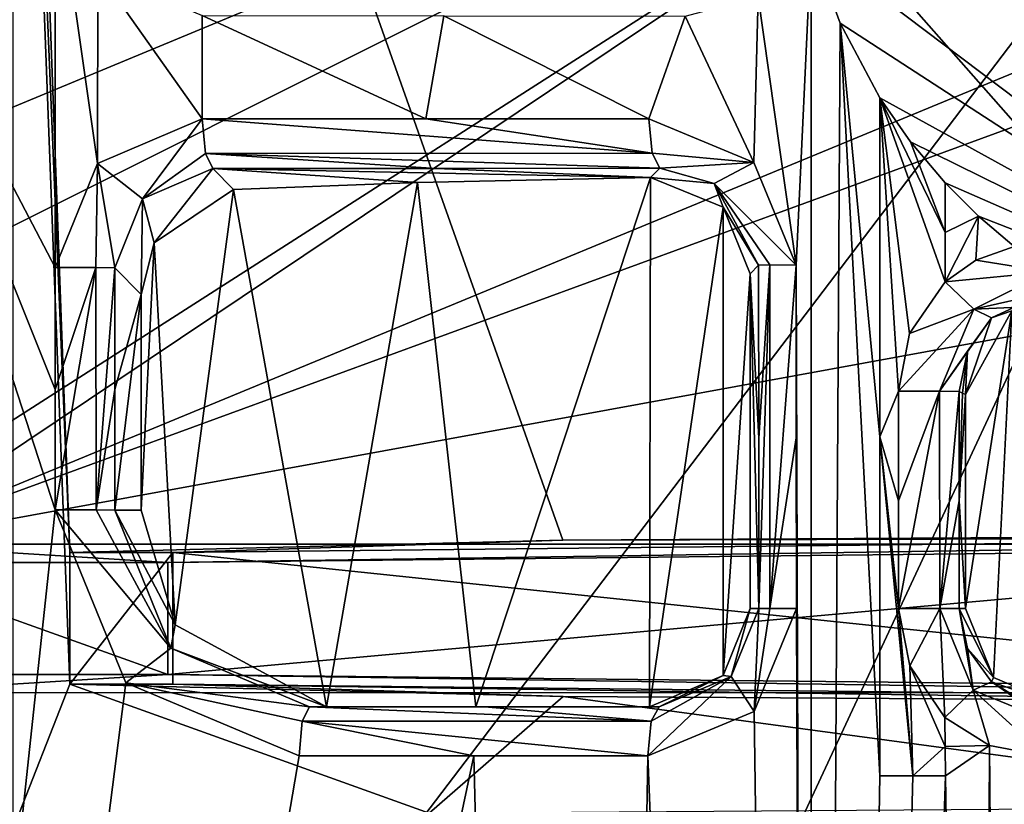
# Model space of a CAD drawing. Extents: x -250 to 250, y -968 to 894.
# Tile 498 of 656: x 211 to 221, y -914 to -906. Entities that reach past the tile are written whole.
import ezdxf

# ---------------------------------------------------------------- set-up
doc = ezdxf.new("R2010")
doc.units = 0
doc.header["$LTSCALE"] = 3.583593
for name, color, linetype in [('4421', 7, 'CONTINUOUS'), ('4433', 7, 'CONTINUOUS'), ('4442', 7, 'CONTINUOUS'), ('4457', 7, 'CONTINUOUS'), ('4489', 7, 'CONTINUOUS'), ('4492', 7, 'CONTINUOUS'), ('4493', 7, 'CONTINUOUS'), ('4519', 7, 'CONTINUOUS'), ('4538', 7, 'CONTINUOUS'), ('4544', 7, 'CONTINUOUS'), ('4553', 7, 'CONTINUOUS'), ('4572', 7, 'CONTINUOUS'), ('4589', 7, 'CONTINUOUS'), ('4592', 7, 'CONTINUOUS'), ('4622', 7, 'CONTINUOUS'), ('4626', 7, 'CONTINUOUS'), ('4632', 7, 'CONTINUOUS'), ('4662', 7, 'CONTINUOUS'), ('4693', 7, 'CONTINUOUS'), ('4704', 7, 'CONTINUOUS'), ('4722', 7, 'CONTINUOUS'), ('4724', 7, 'CONTINUOUS'), ('4735', 7, 'CONTINUOUS'), ('4737', 7, 'CONTINUOUS'), ('4743', 7, 'CONTINUOUS'), ('4744', 7, 'CONTINUOUS'), ('4757', 7, 'CONTINUOUS'), ('4766', 7, 'CONTINUOUS'), ('4777', 7, 'CONTINUOUS'), ('4785', 7, 'CONTINUOUS'), ('4801', 7, 'CONTINUOUS'), ('4806', 7, 'CONTINUOUS'), ('4807', 7, 'CONTINUOUS'), ('4816', 7, 'CONTINUOUS'), ('4823', 7, 'CONTINUOUS'), ('4844', 7, 'CONTINUOUS'), ('4846', 7, 'CONTINUOUS'), ('4850', 7, 'CONTINUOUS'), ('4871', 7, 'CONTINUOUS'), ('4876', 7, 'CONTINUOUS'), ('4934', 7, 'CONTINUOUS'), ('4947', 7, 'CONTINUOUS'), ('4961', 7, 'CONTINUOUS'), ('4990', 7, 'CONTINUOUS'), ('5042', 7, 'CONTINUOUS'), ('5145', 7, 'CONTINUOUS')]:
    doc.layers.add(name, color=color, linetype=linetype)

msp = doc.modelspace()

# ---------------------------------------------------------------- linework, layer by layer
at = {"layer": '4421', "color": 7, "linetype": 'CONTINUOUS'}
for points in [[(220.594, -907.773, -15.381), (220.932, -908.11, -15.474), (220.594, -908.277, -15.381), (220.594, -907.773, -15.381)], [(220.932, -908.11, -15.474), (220.594, -908.778, -15.381), (220.594, -908.277, -15.381), (220.932, -908.11, -15.474)], [(220.594, -908.778, -15.381), (220.932, -908.11, -15.474), (220.906, -908.557, -15.467), (220.594, -908.778, -15.381)], [(220.932, -908.11, -15.474), (221.295, -908.42, -15.565), (220.906, -908.557, -15.467), (220.932, -908.11, -15.474)]]:
    msp.add_3dface(points, dxfattribs=at)
at = {"layer": '4433', "color": 7, "linetype": 'CONTINUOUS'}
for points in [[(221.065, -909.143, -14.918), (221.605, -908.893, -15.119), (221.27, -909.072, -13.078), (221.065, -909.143, -14.918)], [(220.8, -909.925, -12.935), (221.065, -909.143, -14.918), (221.27, -909.072, -13.078), (220.8, -909.925, -12.935)], [(220.821, -909.483, -14.824), (221.065, -909.143, -14.918), (220.8, -909.925, -12.935), (220.821, -909.483, -14.824)], [(220.735, -909.892, -14.794), (220.821, -909.483, -14.824), (220.768, -909.909, -13.858), (220.735, -909.892, -14.794)], [(220.8, -909.925, -12.935), (220.768, -909.909, -13.858), (220.821, -909.483, -14.824), (220.8, -909.925, -12.935)]]:
    msp.add_3dface(points, dxfattribs=at)
at = {"layer": '4442', "color": 7, "linetype": 'CONTINUOUS'}
for points in [[(218.696, -910.369, -14.54), (218.695, -908.609, -14.537), (218.807, -908.606, -14.835), (218.696, -910.369, -14.54)], [(218.696, -912.1, -14.544), (218.696, -910.369, -14.54), (218.807, -908.606, -14.835), (218.696, -912.1, -14.544)], [(218.696, -912.1, -14.544), (218.807, -908.606, -14.835), (218.808, -912.099, -14.843), (218.696, -912.1, -14.544)], [(218.807, -908.606, -14.835), (219.077, -908.608, -15.005), (218.808, -912.099, -14.843), (218.807, -908.606, -14.835)], [(219.077, -908.608, -15.005), (219.078, -910.365, -15.009), (218.808, -912.099, -14.843), (219.077, -908.608, -15.005)], [(219.078, -910.365, -15.009), (219.079, -912.099, -15.013), (218.808, -912.099, -14.843), (219.078, -910.365, -15.009)]]:
    msp.add_3dface(points, dxfattribs=at)
at = {"layer": '4457', "color": 7, "linetype": 'CONTINUOUS'}
for points in [[(220.116, -911.004, -15.263), (220.116, -909.891, -15.262), (220.536, -909.889, -15.176), (220.116, -911.004, -15.263)], [(220.117, -912.1, -15.264), (220.116, -911.004, -15.263), (220.536, -909.889, -15.176), (220.117, -912.1, -15.264)], [(220.117, -912.1, -15.264), (220.536, -909.889, -15.176), (220.537, -912.1, -15.177), (220.117, -912.1, -15.264)], [(220.536, -909.889, -15.176), (220.735, -909.892, -14.794), (220.537, -912.1, -15.177), (220.536, -909.889, -15.176)], [(220.537, -912.1, -15.177), (220.735, -909.892, -14.794), (220.735, -911.003, -14.794), (220.537, -912.1, -15.177)], [(220.735, -912.1, -14.795), (220.537, -912.1, -15.177), (220.735, -911.003, -14.794), (220.735, -912.1, -14.795)]]:
    msp.add_3dface(points, dxfattribs=at)
at = {"layer": '4489', "color": 7, "linetype": 'CONTINUOUS'}
for points in [[(213.035, -907.122, -13.585), (215.308, -907.122, -14.103), (217.61, -907.469, -14.503), (213.035, -907.122, -13.585)], [(213.066, -907.472, -13.45), (213.035, -907.122, -13.585), (217.61, -907.469, -14.503), (213.066, -907.472, -13.45)], [(215.308, -907.122, -14.103), (217.577, -907.122, -14.638), (217.61, -907.469, -14.503), (215.308, -907.122, -14.103)], [(217.691, -907.622, -14.17), (213.066, -907.472, -13.45), (217.61, -907.469, -14.503), (217.691, -907.622, -14.17)], [(215.418, -907.625, -13.633), (213.066, -907.472, -13.45), (217.691, -907.622, -14.17), (215.418, -907.625, -13.633)], [(213.141, -907.627, -13.115), (213.066, -907.472, -13.45), (215.418, -907.625, -13.633), (213.141, -907.627, -13.115)]]:
    msp.add_3dface(points, dxfattribs=at)
at = {"layer": '4492', "color": 7, "linetype": 'CONTINUOUS'}
for points in [[(219.929, -906.907, -15.213), (220.241, -907.354, -15.291), (220.594, -908.277, -15.381), (219.929, -906.907, -15.213)], [(220.116, -909.891, -15.262), (219.929, -906.907, -15.213), (220.23, -909.305, -15.288), (220.116, -909.891, -15.262)], [(219.929, -910.355, -15.216), (219.929, -906.907, -15.213), (220.116, -909.891, -15.262), (219.929, -910.355, -15.216)], [(220.23, -909.305, -15.288), (219.929, -906.907, -15.213), (220.594, -908.778, -15.381), (220.23, -909.305, -15.288)], [(220.594, -908.778, -15.381), (219.929, -906.907, -15.213), (220.594, -908.277, -15.381), (220.594, -908.778, -15.381)], [(220.241, -907.354, -15.291), (220.594, -907.773, -15.381), (220.594, -908.277, -15.381), (220.241, -907.354, -15.291)], [(219.929, -910.355, -15.216), (220.116, -909.891, -15.262), (220.116, -911.004, -15.263), (219.929, -910.355, -15.216)], [(220.263, -913.8, -15.301), (219.929, -910.355, -15.216), (220.117, -912.1, -15.264), (220.263, -913.8, -15.301)], [(220.263, -913.8, -15.301), (219.929, -913.8, -15.22), (219.929, -910.355, -15.216), (220.263, -913.8, -15.301)], [(220.117, -912.1, -15.264), (219.929, -910.355, -15.216), (220.116, -911.004, -15.263), (220.117, -912.1, -15.264)], [(220.233, -912.681, -15.291), (220.263, -913.8, -15.301), (220.117, -912.1, -15.264), (220.233, -912.681, -15.291)], [(220.593, -913.503, -15.381), (220.263, -913.8, -15.301), (220.233, -912.681, -15.291), (220.593, -913.503, -15.381)], [(220.59, -913.206, -15.38), (220.593, -913.503, -15.381), (220.233, -912.681, -15.291), (220.59, -913.206, -15.38)], [(220.596, -913.8, -15.382), (220.263, -913.8, -15.301), (220.593, -913.503, -15.381), (220.596, -913.8, -15.382)]]:
    msp.add_3dface(points, dxfattribs=at)
at = {"layer": '4493', "color": 7, "linetype": 'CONTINUOUS'}
for points in [[(214.3, -913.1, -8.395), (213.353, -907.841, -7.023), (215.225, -907.769, -9.455), (214.3, -913.1, -8.395)], [(215.819, -913.1, -10.033), (214.3, -913.1, -8.395), (215.225, -907.769, -9.455), (215.819, -913.1, -10.033)], [(217.594, -907.718, -11.407), (215.819, -913.1, -10.033), (215.225, -907.769, -9.455), (217.594, -907.718, -11.407)], [(217.585, -913.1, -11.401), (215.819, -913.1, -10.033), (217.594, -907.718, -11.407), (217.585, -913.1, -11.401)], [(217.585, -913.1, -11.401), (217.594, -907.718, -11.407), (218.333, -908.02, -11.854), (217.585, -913.1, -11.401)], [(212.544, -908.382, -5.459), (213.353, -907.841, -7.023), (212.759, -912.264, -5.926), (212.544, -908.382, -5.459)], [(213.353, -907.841, -7.023), (214.3, -913.1, -8.395), (212.759, -912.264, -5.926), (213.353, -907.841, -7.023)], [(218.334, -912.781, -11.854), (217.585, -913.1, -11.401), (218.333, -908.02, -11.854), (218.334, -912.781, -11.854)], [(218.607, -908.697, -12.004), (218.334, -912.781, -11.854), (218.333, -908.02, -11.854), (218.607, -908.697, -12.004)], [(212.413, -911.1, -5.15), (212.544, -908.382, -5.459), (212.759, -912.264, -5.926), (212.413, -911.1, -5.15)], [(212.413, -908.906, -5.15), (212.544, -908.382, -5.459), (212.413, -911.1, -5.15), (212.413, -908.906, -5.15)], [(218.607, -912.1, -12.004), (218.334, -912.781, -11.854), (218.607, -908.697, -12.004), (218.607, -912.1, -12.004)]]:
    msp.add_3dface(points, dxfattribs=at)
at = {"layer": '4519', "color": 7, "linetype": 'CONTINUOUS'}
for points in [[(217.577, -907.122, -14.638), (218.646, -907.564, -14.898), (217.61, -907.469, -14.503), (217.577, -907.122, -14.638)], [(218.646, -907.564, -14.898), (217.691, -907.622, -14.17), (217.61, -907.469, -14.503), (218.646, -907.564, -14.898)], [(217.691, -907.622, -14.17), (218.646, -907.564, -14.898), (218.241, -907.78, -14.375), (217.691, -907.622, -14.17)], [(218.646, -907.564, -14.898), (219.077, -908.608, -15.005), (218.241, -907.78, -14.375), (218.646, -907.564, -14.898)], [(218.695, -908.609, -14.537), (218.241, -907.78, -14.375), (218.807, -908.606, -14.835), (218.695, -908.609, -14.537)], [(218.241, -907.78, -14.375), (219.077, -908.608, -15.005), (218.807, -908.606, -14.835), (218.241, -907.78, -14.375)]]:
    msp.add_3dface(points, dxfattribs=at)
at = {"layer": '4538', "color": 7, "linetype": 'CONTINUOUS'}
for points in [[(212.145, -911.1, -12.823), (212.413, -911.1, -5.15), (212.759, -912.264, -5.926), (212.145, -911.1, -12.823)], [(212.145, -911.1, -12.823), (212.759, -912.264, -5.926), (212.715, -912.504, -12.988), (212.145, -911.1, -12.823)], [(212.759, -912.264, -5.926), (214.3, -913.1, -8.395), (212.715, -912.504, -12.988), (212.759, -912.264, -5.926)], [(214.3, -913.1, -8.395), (214.127, -913.1, -13.366), (212.715, -912.504, -12.988), (214.3, -913.1, -8.395)]]:
    msp.add_3dface(points, dxfattribs=at)
at = {"layer": '4544', "color": 7, "linetype": 'CONTINUOUS'}
for points in [[(218.648, -913.148, -14.912), (218.416, -912.79, -14.441), (218.696, -912.1, -14.544), (218.648, -913.148, -14.912)], [(219.079, -912.099, -15.013), (218.648, -913.148, -14.912), (218.808, -912.099, -14.843), (219.079, -912.099, -15.013)], [(218.648, -913.148, -14.912), (218.696, -912.1, -14.544), (218.808, -912.099, -14.843), (218.648, -913.148, -14.912)], [(218.416, -912.79, -14.441), (217.569, -913.598, -14.66), (217.602, -913.246, -14.516), (218.416, -912.79, -14.441)], [(218.648, -913.148, -14.912), (217.569, -913.598, -14.66), (218.416, -912.79, -14.441), (218.648, -913.148, -14.912)], [(217.682, -913.1, -14.172), (218.416, -912.79, -14.441), (217.602, -913.246, -14.516), (217.682, -913.1, -14.172)]]:
    msp.add_3dface(points, dxfattribs=at)
at = {"layer": '4553', "color": 7, "linetype": 'CONTINUOUS'}
for points in [[(213.141, -907.627, -13.115), (215.418, -907.625, -13.633), (217.594, -907.718, -11.407), (213.141, -907.627, -13.115)], [(213.353, -907.841, -7.023), (213.141, -907.627, -13.115), (215.225, -907.769, -9.455), (213.353, -907.841, -7.023)], [(213.141, -907.627, -13.115), (217.594, -907.718, -11.407), (215.225, -907.769, -9.455), (213.141, -907.627, -13.115)], [(215.418, -907.625, -13.633), (217.691, -907.622, -14.17), (217.594, -907.718, -11.407), (215.418, -907.625, -13.633)]]:
    msp.add_3dface(points, dxfattribs=at)
at = {"layer": '4572', "color": 7, "linetype": 'CONTINUOUS'}
for points in [[(220.59, -913.206, -15.38), (221.045, -913.492, -15.504), (220.593, -913.503, -15.381), (220.59, -913.206, -15.38)], [(221.045, -913.492, -15.504), (220.596, -913.8, -15.382), (220.593, -913.503, -15.381), (221.045, -913.492, -15.504)], [(220.939, -936.585, -15.476), (220.596, -913.8, -15.382), (221.045, -913.492, -15.504), (220.939, -936.585, -15.476)], [(221.384, -955.2, -15.586), (220.939, -936.585, -15.476), (221.045, -913.492, -15.504), (221.384, -955.2, -15.586)], [(221.617, -913.6, -15.638), (221.384, -955.2, -15.586), (221.045, -913.492, -15.504), (221.617, -913.6, -15.638)]]:
    msp.add_3dface(points, dxfattribs=at)
at = {"layer": '4589', "color": 7, "linetype": 'CONTINUOUS'}
for points in [[(211.688, -911.53, 4), (211.688, -912.87, 4), (212.736, -911.53, 4), (211.688, -911.53, 4)], [(211.688, -912.87, 4), (212.736, -912.87, 4), (212.736, -911.53, 4), (211.688, -912.87, 4)]]:
    msp.add_3dface(points, dxfattribs=at)
at = {"layer": '4592', "color": 7, "linetype": 'CONTINUOUS'}
for points in [[(214.127, -913.1, -13.366), (214.3, -913.1, -8.395), (215.819, -913.1, -10.033), (214.127, -913.1, -13.366)], [(217.585, -913.1, -11.401), (214.127, -913.1, -13.366), (215.819, -913.1, -10.033), (217.585, -913.1, -11.401)], [(214.127, -913.1, -13.366), (217.585, -913.1, -11.401), (215.906, -913.1, -13.764), (214.127, -913.1, -13.366)], [(215.906, -913.1, -13.764), (217.585, -913.1, -11.401), (217.682, -913.1, -14.172), (215.906, -913.1, -13.764)]]:
    msp.add_3dface(points, dxfattribs=at)
at = {"layer": '4622', "color": 7, "linetype": 'CONTINUOUS'}
for points in [[(209.427, -904.599, -12.771), (211.539, -904.56, -13.229), (211.54, -908.632, -13.27), (209.427, -904.599, -12.771)], [(211.54, -908.632, -13.27), (211.539, -904.56, -13.229), (211.97, -907.574, -13.353), (211.54, -908.632, -13.27)], [(211.539, -904.56, -13.229), (211.974, -905.621, -13.336), (211.97, -907.574, -13.353), (211.539, -904.56, -13.229)], [(206.659, -956.608, -13.008), (209.427, -904.599, -12.771), (211.54, -911.095, -13.294), (206.659, -956.608, -13.008)], [(211.54, -909.874, -13.282), (209.427, -904.599, -12.771), (211.54, -908.632, -13.27), (211.54, -909.874, -13.282)], [(211.54, -911.095, -13.294), (209.427, -904.599, -12.771), (211.54, -909.874, -13.282), (211.54, -911.095, -13.294)], [(218.691, -905.879, -14.905), (219.23, -905.346, -15.037), (219.077, -908.608, -15.005), (218.691, -905.879, -14.905)], [(219.23, -905.346, -15.037), (219.231, -955.197, -15.158), (219.077, -908.608, -15.005), (219.23, -905.346, -15.037)], [(219.523, -906.15, -15.111), (219.231, -955.197, -15.158), (219.23, -905.346, -15.037), (219.523, -906.15, -15.111)], [(211.974, -905.621, -13.336), (213.035, -907.122, -13.585), (211.97, -907.574, -13.353), (211.974, -905.621, -13.336)], [(211.974, -905.621, -13.336), (213.035, -906.069, -13.576), (213.035, -907.122, -13.585), (211.974, -905.621, -13.336)], [(217.948, -906.076, -14.724), (218.691, -905.879, -14.905), (218.646, -907.564, -14.898), (217.948, -906.076, -14.724)], [(218.646, -907.564, -14.898), (218.691, -905.879, -14.905), (219.077, -908.608, -15.005), (218.646, -907.564, -14.898)], [(213.035, -907.122, -13.585), (213.035, -906.069, -13.576), (215.308, -907.122, -14.103), (213.035, -907.122, -13.585)], [(213.035, -906.069, -13.576), (215.493, -906.073, -14.14), (215.308, -907.122, -14.103), (213.035, -906.069, -13.576)], [(215.308, -907.122, -14.103), (215.493, -906.073, -14.14), (217.577, -907.122, -14.638), (215.308, -907.122, -14.103)], [(215.493, -906.073, -14.14), (217.948, -906.076, -14.724), (217.577, -907.122, -14.638), (215.493, -906.073, -14.14)], [(217.577, -907.122, -14.638), (217.948, -906.076, -14.724), (218.646, -907.564, -14.898), (217.577, -907.122, -14.638)], [(219.929, -913.8, -15.22), (219.231, -955.197, -15.158), (219.523, -906.15, -15.111), (219.929, -913.8, -15.22)], [(219.929, -906.907, -15.213), (219.929, -910.355, -15.216), (219.523, -906.15, -15.111), (219.929, -906.907, -15.213)], [(219.929, -913.8, -15.22), (219.523, -906.15, -15.111), (219.929, -910.355, -15.216), (219.929, -913.8, -15.22)], [(219.077, -908.608, -15.005), (219.231, -955.197, -15.158), (219.078, -910.365, -15.009), (219.077, -908.608, -15.005)], [(219.078, -910.365, -15.009), (219.231, -955.197, -15.158), (219.079, -912.099, -15.013), (219.078, -910.365, -15.009)], [(212.258, -912.854, -13.465), (206.659, -956.608, -13.008), (211.54, -911.095, -13.294), (212.258, -912.854, -13.465)], [(219.079, -912.099, -15.013), (219.231, -955.197, -15.158), (218.648, -913.148, -14.912), (219.079, -912.099, -15.013)], [(214.019, -913.596, -13.855), (206.659, -956.608, -13.008), (212.258, -912.854, -13.465), (214.019, -913.596, -13.855)], [(218.648, -913.148, -14.912), (219.231, -955.197, -15.158), (217.569, -913.598, -14.66), (218.648, -913.148, -14.912)], [(215.796, -913.597, -14.252), (206.659, -956.608, -13.008), (214.019, -913.596, -13.855), (215.796, -913.597, -14.252)], [(216.852, -955.194, -14.705), (206.659, -956.608, -13.008), (215.796, -913.597, -14.252), (216.852, -955.194, -14.705)], [(217.569, -913.598, -14.66), (216.852, -955.194, -14.705), (215.796, -913.597, -14.252), (217.569, -913.598, -14.66)], [(219.231, -955.197, -15.158), (216.852, -955.194, -14.705), (217.569, -913.598, -14.66), (219.231, -955.197, -15.158)], [(220.263, -913.8, -15.301), (219.231, -955.197, -15.158), (219.929, -913.8, -15.22), (220.263, -913.8, -15.301)], [(220.596, -913.8, -15.382), (219.231, -955.197, -15.158), (220.263, -913.8, -15.301), (220.596, -913.8, -15.382)], [(220.939, -936.585, -15.476), (219.231, -955.197, -15.158), (220.596, -913.8, -15.382), (220.939, -936.585, -15.476)]]:
    msp.add_3dface(points, dxfattribs=at)
at = {"layer": '4626', "color": 7, "linetype": 'CONTINUOUS'}
for points in [[(217.594, -907.718, -11.407), (217.691, -907.622, -14.17), (218.241, -907.78, -14.375), (217.594, -907.718, -11.407)], [(218.333, -908.02, -11.854), (217.594, -907.718, -11.407), (218.241, -907.78, -14.375), (218.333, -908.02, -11.854)], [(218.695, -908.609, -14.537), (218.333, -908.02, -11.854), (218.241, -907.78, -14.375), (218.695, -908.609, -14.537)], [(218.695, -908.609, -14.537), (218.607, -908.697, -12.004), (218.333, -908.02, -11.854), (218.695, -908.609, -14.537)]]:
    msp.add_3dface(points, dxfattribs=at)
at = {"layer": '4632', "color": 7, "linetype": 'CONTINUOUS'}
for points in [[(216.704, -911.405, 11.153), (211.688, -911.53, 4), (212.736, -911.53, 4), (216.704, -911.405, 11.153)], [(216.704, -911.405, 11.153), (212.736, -911.53, 4), (227.027, -911.378, 12.74), (216.704, -911.405, 11.153)], [(225, -911.357, 13.9), (216.704, -911.405, 11.153), (227.027, -911.378, 12.74), (225, -911.357, 13.9)]]:
    msp.add_3dface(points, dxfattribs=at)
at = {"layer": '4662', "color": 7, "linetype": 'CONTINUOUS'}
for points in [[(218.696, -910.369, -14.54), (218.607, -908.697, -12.004), (218.695, -908.609, -14.537), (218.696, -910.369, -14.54)], [(218.696, -912.1, -14.544), (218.607, -912.1, -12.004), (218.607, -908.697, -12.004), (218.696, -912.1, -14.544)], [(218.696, -912.1, -14.544), (218.607, -908.697, -12.004), (218.696, -910.369, -14.54), (218.696, -912.1, -14.544)]]:
    msp.add_3dface(points, dxfattribs=at)
at = {"layer": '4693', "color": 7, "linetype": 'CONTINUOUS'}
for points in [[(220.233, -912.681, -15.291), (220.117, -912.1, -15.264), (220.537, -912.1, -15.177), (220.233, -912.681, -15.291)], [(220.59, -913.206, -15.38), (220.233, -912.681, -15.291), (220.537, -912.1, -15.177), (220.59, -913.206, -15.38)], [(220.537, -912.1, -15.177), (220.735, -912.1, -14.795), (220.878, -912.931, -15.283), (220.537, -912.1, -15.177)], [(220.59, -913.206, -15.38), (220.537, -912.1, -15.177), (220.878, -912.931, -15.283), (220.59, -913.206, -15.38)], [(220.735, -912.1, -14.795), (220.82, -912.506, -14.826), (220.878, -912.931, -15.283), (220.735, -912.1, -14.795)], [(220.82, -912.506, -14.826), (221.065, -912.846, -14.912), (220.878, -912.931, -15.283), (220.82, -912.506, -14.826)]]:
    msp.add_3dface(points, dxfattribs=at)
at = {"layer": '4704', "color": 7, "linetype": 'CONTINUOUS'}
for points in [[(212.715, -912.504, -12.988), (211.54, -911.095, -13.294), (211.954, -911.097, -13.198), (212.715, -912.504, -12.988)], [(212.258, -912.854, -13.465), (211.54, -911.095, -13.294), (212.715, -912.504, -12.988), (212.258, -912.854, -13.465)], [(212.145, -911.1, -12.823), (212.715, -912.504, -12.988), (211.954, -911.097, -13.198), (212.145, -911.1, -12.823)], [(214.127, -913.1, -13.366), (212.258, -912.854, -13.465), (212.715, -912.504, -12.988), (214.127, -913.1, -13.366)], [(212.258, -912.854, -13.465), (214.127, -913.1, -13.366), (214.051, -913.245, -13.71), (212.258, -912.854, -13.465)], [(214.019, -913.596, -13.855), (212.258, -912.854, -13.465), (214.051, -913.245, -13.71), (214.019, -913.596, -13.855)]]:
    msp.add_3dface(points, dxfattribs=at)
at = {"layer": '4722', "color": 7, "linetype": 'CONTINUOUS'}
for points in [[(220.735, -911.003, -14.794), (220.735, -909.892, -14.794), (220.768, -909.909, -13.858), (220.735, -911.003, -14.794)], [(220.735, -911.003, -14.794), (220.768, -909.909, -13.858), (220.8, -909.925, -12.935), (220.735, -911.003, -14.794)], [(220.735, -911.003, -14.794), (220.8, -909.925, -12.935), (220.8, -912.1, -12.935), (220.735, -911.003, -14.794)], [(220.735, -912.1, -14.795), (220.735, -911.003, -14.794), (220.8, -912.1, -12.935), (220.735, -912.1, -14.795)]]:
    msp.add_3dface(points, dxfattribs=at)
at = {"layer": '4724', "color": 7, "linetype": 'CONTINUOUS'}
for points in [[(221.065, -912.846, -14.912), (221.648, -913.246, -15.495), (220.878, -912.931, -15.283), (221.065, -912.846, -14.912)], [(221.065, -912.846, -14.912), (221.371, -913.034, -15.031), (221.648, -913.246, -15.495), (221.065, -912.846, -14.912)], [(221.045, -913.492, -15.504), (220.59, -913.206, -15.38), (220.878, -912.931, -15.283), (221.045, -913.492, -15.504)], [(221.617, -913.6, -15.638), (221.045, -913.492, -15.504), (220.878, -912.931, -15.283), (221.617, -913.6, -15.638)], [(221.648, -913.246, -15.495), (221.617, -913.6, -15.638), (220.878, -912.931, -15.283), (221.648, -913.246, -15.495)]]:
    msp.add_3dface(points, dxfattribs=at)
at = {"layer": '4735', "color": 7, "linetype": 'CONTINUOUS'}
for points in [[(225, -911.357, 13.9), (211.1, -895.6), (216.704, -911.405, 11.153), (225, -911.357, 13.9)], [(216.704, -911.405, 11.153), (211.1, -895.6), (211.688, -911.53, 4), (216.704, -911.405, 11.153)], [(225, -895.6, 13.9), (211.1, -895.6), (225, -911.357, 13.9), (225, -895.6, 13.9)], [(211.1, -895.6), (211.108, -897.633, 0.485), (211.688, -911.53, 4), (211.1, -895.6)], [(211.688, -911.53, 4), (211.108, -897.633, 0.485), (211.688, -912.87, 4), (211.688, -911.53, 4)], [(211.108, -897.633, 0.485), (211.108, -914.347, 0.485), (211.688, -912.87, 4), (211.108, -897.633, 0.485)], [(211.108, -914.347, 0.485), (215.343, -914.181, 9.998), (211.688, -912.87, 4), (211.108, -914.347, 0.485)], [(211.688, -912.87, 4), (215.343, -914.181, 9.998), (216.705, -912.995, 11.153), (211.688, -912.87, 4)], [(215.343, -914.181, 9.998), (225, -914.113, 13.9), (216.705, -912.995, 11.153), (215.343, -914.181, 9.998)], [(216.705, -912.995, 11.153), (225, -914.113, 13.9), (225, -913.043, 13.9), (216.705, -912.995, 11.153)]]:
    msp.add_3dface(points, dxfattribs=at)
at = {"layer": '4737', "color": 7, "linetype": 'CONTINUOUS'}
for points in [[(218.334, -912.781, -11.854), (218.607, -912.1, -12.004), (218.416, -912.79, -14.441), (218.334, -912.781, -11.854)], [(218.416, -912.79, -14.441), (218.607, -912.1, -12.004), (218.696, -912.1, -14.544), (218.416, -912.79, -14.441)], [(217.682, -913.1, -14.172), (217.585, -913.1, -11.401), (218.334, -912.781, -11.854), (217.682, -913.1, -14.172)], [(217.682, -913.1, -14.172), (218.334, -912.781, -11.854), (218.416, -912.79, -14.441), (217.682, -913.1, -14.172)]]:
    msp.add_3dface(points, dxfattribs=at)
at = {"layer": '4743', "color": 7, "linetype": 'CONTINUOUS'}
for points in [[(219.23, -905.346, -15.037), (219, -903.7, -17), (225, -909.7, -17), (219.23, -905.346, -15.037)], [(219.523, -906.15, -15.111), (219.23, -905.346, -15.037), (225, -909.7, -17), (219.523, -906.15, -15.111)], [(219.929, -906.907, -15.213), (219.523, -906.15, -15.111), (225, -909.7, -17), (219.929, -906.907, -15.213)], [(219.929, -906.907, -15.213), (225, -909.7, -17), (220.241, -907.354, -15.291), (219.929, -906.907, -15.213)], [(220.241, -907.354, -15.291), (225, -909.7, -17), (220.594, -907.773, -15.381), (220.241, -907.354, -15.291)], [(220.594, -907.773, -15.381), (225, -909.7, -17), (220.932, -908.11, -15.474), (220.594, -907.773, -15.381)], [(220.932, -908.11, -15.474), (225, -909.7, -17), (221.295, -908.42, -15.565), (220.932, -908.11, -15.474)]]:
    msp.add_3dface(points, dxfattribs=at)
at = {"layer": '4744', "color": 7, "linetype": 'CONTINUOUS'}
for points in [[(212.146, -908.637, -12.798), (212.413, -908.906, -5.15), (212.145, -909.872, -12.81), (212.146, -908.637, -12.798)], [(212.413, -908.906, -5.15), (212.145, -911.1, -12.823), (212.145, -909.872, -12.81), (212.413, -908.906, -5.15)], [(212.145, -911.1, -12.823), (212.413, -908.906, -5.15), (212.413, -911.1, -5.15), (212.145, -911.1, -12.823)]]:
    msp.add_3dface(points, dxfattribs=at)
at = {"layer": '4757', "color": 7, "linetype": 'CONTINUOUS'}
for points in [[(211.54, -911.095, -13.294), (211.953, -908.632, -13.175), (211.954, -911.097, -13.198), (211.54, -911.095, -13.294)], [(211.54, -911.095, -13.294), (211.54, -909.874, -13.282), (211.953, -908.632, -13.175), (211.54, -911.095, -13.294)], [(211.54, -908.632, -13.27), (211.953, -908.632, -13.175), (211.54, -909.874, -13.282), (211.54, -908.632, -13.27)], [(211.953, -908.632, -13.175), (212.146, -908.637, -12.798), (211.954, -911.097, -13.198), (211.953, -908.632, -13.175)], [(212.146, -908.637, -12.798), (212.145, -909.872, -12.81), (211.954, -911.097, -13.198), (212.146, -908.637, -12.798)], [(212.145, -911.1, -12.823), (211.954, -911.097, -13.198), (212.145, -909.872, -12.81), (212.145, -911.1, -12.823)]]:
    msp.add_3dface(points, dxfattribs=at)
at = {"layer": '4766', "color": 7, "linetype": 'CONTINUOUS'}
for points in [[(220.735, -912.1, -14.795), (220.8, -912.1, -12.935), (221.084, -912.802, -13.024), (220.735, -912.1, -14.795)], [(220.735, -912.1, -14.795), (221.084, -912.802, -13.024), (220.82, -912.506, -14.826), (220.735, -912.1, -14.795)], [(220.82, -912.506, -14.826), (221.084, -912.802, -13.024), (221.065, -912.846, -14.912), (220.82, -912.506, -14.826)], [(221.084, -912.802, -13.024), (221.791, -913.1, -13.216), (221.065, -912.846, -14.912), (221.084, -912.802, -13.024)], [(221.065, -912.846, -14.912), (221.791, -913.1, -13.216), (221.371, -913.034, -15.031), (221.065, -912.846, -14.912)]]:
    msp.add_3dface(points, dxfattribs=at)
at = {"layer": '4777', "color": 7, "linetype": 'CONTINUOUS'}
for points in [[(214.127, -913.1, -13.366), (217.602, -913.246, -14.516), (214.051, -913.245, -13.71), (214.127, -913.1, -13.366)], [(214.127, -913.1, -13.366), (215.906, -913.1, -13.764), (217.602, -913.246, -14.516), (214.127, -913.1, -13.366)], [(215.906, -913.1, -13.764), (217.682, -913.1, -14.172), (217.602, -913.246, -14.516), (215.906, -913.1, -13.764)], [(215.796, -913.597, -14.252), (214.019, -913.596, -13.855), (214.051, -913.245, -13.71), (215.796, -913.597, -14.252)], [(217.569, -913.598, -14.66), (215.796, -913.597, -14.252), (214.051, -913.245, -13.71), (217.569, -913.598, -14.66)], [(217.602, -913.246, -14.516), (217.569, -913.598, -14.66), (214.051, -913.245, -13.71), (217.602, -913.246, -14.516)]]:
    msp.add_3dface(points, dxfattribs=at)
at = {"layer": '4785', "color": 7, "linetype": 'CONTINUOUS'}
for points in [[(221.295, -908.42, -15.565), (221.647, -908.676, -15.549), (220.906, -908.557, -15.467), (221.295, -908.42, -15.565)], [(221.647, -908.676, -15.549), (220.594, -908.778, -15.381), (220.906, -908.557, -15.467), (221.647, -908.676, -15.549)], [(220.594, -908.778, -15.381), (221.647, -908.676, -15.549), (220.885, -909.056, -15.281), (220.594, -908.778, -15.381)], [(221.647, -908.676, -15.549), (222.187, -909, -15.284), (220.885, -909.056, -15.281), (221.647, -908.676, -15.549)], [(221.065, -909.143, -14.918), (220.885, -909.056, -15.281), (221.605, -908.893, -15.119), (221.065, -909.143, -14.918)], [(220.885, -909.056, -15.281), (222.187, -909, -15.284), (221.605, -908.893, -15.119), (220.885, -909.056, -15.281)]]:
    msp.add_3dface(points, dxfattribs=at)
at = {"layer": '4801', "color": 7, "linetype": 'CONTINUOUS'}
msp.add_3dface([(225, -908.7, -18), (220, -903.7, -18), (223.55, -905.077, -18), (225, -908.7, -18)], dxfattribs=at)
at = {"layer": '4806', "color": 7, "linetype": 'CONTINUOUS'}
for points in [[(225, -909.407, -17.707), (219.293, -903.7, -17.707), (225, -908.7, -18), (225, -909.407, -17.707)], [(219.293, -903.7, -17.707), (219.617, -903.7, -17.924), (225, -908.7, -18), (219.293, -903.7, -17.707)], [(219.617, -903.7, -17.924), (220, -903.7, -18), (225, -908.7, -18), (219.617, -903.7, -17.924)]]:
    msp.add_3dface(points, dxfattribs=at)
at = {"layer": '4807', "color": 7, "linetype": 'CONTINUOUS'}
for points in [[(225, -909.7, -17), (219, -903.7, -17), (225, -909.407, -17.707), (225, -909.7, -17)], [(225, -909.407, -17.707), (219, -903.7, -17), (219.076, -903.7, -17.383), (225, -909.407, -17.707)], [(219.293, -903.7, -17.707), (225, -909.407, -17.707), (219.076, -903.7, -17.383), (219.293, -903.7, -17.707)]]:
    msp.add_3dface(points, dxfattribs=at)
at = {"layer": '4816', "color": 7, "linetype": 'CONTINUOUS'}
for points in [[(211.688, -912.87, 4), (216.705, -912.995, 11.153), (212.736, -912.87, 4), (211.688, -912.87, 4)], [(216.705, -912.995, 11.153), (225, -913.043, 13.9), (212.736, -912.87, 4), (216.705, -912.995, 11.153)], [(212.736, -912.87, 4), (225, -913.043, 13.9), (227.026, -913.022, 12.74), (212.736, -912.87, 4)]]:
    msp.add_3dface(points, dxfattribs=at)
at = {"layer": '4823', "color": 7, "linetype": 'CONTINUOUS'}
for points in [[(220.23, -909.305, -15.288), (220.594, -908.778, -15.381), (220.885, -909.056, -15.281), (220.23, -909.305, -15.288)], [(220.536, -909.889, -15.176), (220.116, -909.891, -15.262), (220.885, -909.056, -15.281), (220.536, -909.889, -15.176)], [(220.116, -909.891, -15.262), (220.23, -909.305, -15.288), (220.885, -909.056, -15.281), (220.116, -909.891, -15.262)], [(221.065, -909.143, -14.918), (220.536, -909.889, -15.176), (220.885, -909.056, -15.281), (221.065, -909.143, -14.918)], [(220.536, -909.889, -15.176), (221.065, -909.143, -14.918), (220.821, -909.483, -14.824), (220.536, -909.889, -15.176)], [(220.735, -909.892, -14.794), (220.536, -909.889, -15.176), (220.821, -909.483, -14.824), (220.735, -909.892, -14.794)]]:
    msp.add_3dface(points, dxfattribs=at)
at = {"layer": '4844', "color": 7, "linetype": 'CONTINUOUS'}
for points in [[(220.8, -912.1, -12.935), (221.27, -909.072, -13.078), (221.084, -912.802, -13.024), (220.8, -912.1, -12.935)], [(220.8, -909.925, -12.935), (221.27, -909.072, -13.078), (220.8, -912.1, -12.935), (220.8, -909.925, -12.935)], [(221.27, -909.072, -13.078), (221.791, -913.1, -13.216), (221.084, -912.802, -13.024), (221.27, -909.072, -13.078)]]:
    msp.add_3dface(points, dxfattribs=at)
at = {"layer": '4846', "color": 7, "linetype": 'CONTINUOUS'}
for points in [[(212.427, -907.935, -12.902), (213.141, -907.627, -13.115), (212.544, -908.382, -5.459), (212.427, -907.935, -12.902)], [(212.544, -908.382, -5.459), (213.141, -907.627, -13.115), (213.353, -907.841, -7.023), (212.544, -908.382, -5.459)], [(212.146, -908.637, -12.798), (212.427, -907.935, -12.902), (212.413, -908.906, -5.15), (212.146, -908.637, -12.798)], [(212.413, -908.906, -5.15), (212.427, -907.935, -12.902), (212.544, -908.382, -5.459), (212.413, -908.906, -5.15)]]:
    msp.add_3dface(points, dxfattribs=at)
at = {"layer": '4850', "color": 7, "linetype": 'CONTINUOUS'}
for points in [[(212.736, -911.53, 4), (227.026, -913.022, 12.74), (227.027, -911.378, 12.74), (212.736, -911.53, 4)], [(212.736, -912.87, 4), (227.026, -913.022, 12.74), (212.736, -911.53, 4), (212.736, -912.87, 4)]]:
    msp.add_3dface(points, dxfattribs=at)
at = {"layer": '4871', "color": 7, "linetype": 'CONTINUOUS'}
for points in [[(211.97, -907.574, -13.353), (213.035, -907.122, -13.585), (212.427, -907.935, -12.902), (211.97, -907.574, -13.353)], [(213.035, -907.122, -13.585), (213.066, -907.472, -13.45), (212.427, -907.935, -12.902), (213.035, -907.122, -13.585)], [(213.066, -907.472, -13.45), (213.141, -907.627, -13.115), (212.427, -907.935, -12.902), (213.066, -907.472, -13.45)], [(211.54, -908.632, -13.27), (211.97, -907.574, -13.353), (211.953, -908.632, -13.175), (211.54, -908.632, -13.27)], [(211.953, -908.632, -13.175), (211.97, -907.574, -13.353), (212.146, -908.637, -12.798), (211.953, -908.632, -13.175)], [(212.146, -908.637, -12.798), (211.97, -907.574, -13.353), (212.427, -907.935, -12.902), (212.146, -908.637, -12.798)]]:
    msp.add_3dface(points, dxfattribs=at)
at = {"layer": '4876', "color": 7, "linetype": 'CONTINUOUS'}
for points in [[(210.703, -914.55, -11.111), (207.405, -913.082, -10.429), (214, -954.578, -12.151), (210.703, -914.55, -11.111)], [(214, -954.578, -12.151), (207.405, -913.082, -10.429), (207.588, -955.966, -11.115), (214, -954.578, -12.151)]]:
    msp.add_3dface(points, dxfattribs=at)
at = {"layer": '4934', "color": 7, "linetype": 'CONTINUOUS'}
for points in [[(209.5, -912.77, 4), (212.683, -912.77, 4), (209.688, -912.958, 14.755), (209.5, -912.77, 4)], [(209.688, -912.958, 14.755), (212.683, -912.77, 4), (225.301, -912.958, 14.755), (209.688, -912.958, 14.755)], [(225.301, -912.958, 14.755), (212.683, -912.77, 4), (227.026, -912.923, 12.79), (225.301, -912.958, 14.755)]]:
    msp.add_3dface(points, dxfattribs=at)
at = {"layer": '4947', "color": 7, "linetype": 'CONTINUOUS'}
for points in [[(209.685, -911.445, 14.596), (209.67, -903.066, 13.716), (222.193, -903.066, 13.716), (209.685, -911.445, 14.596)], [(224.094, -905.492, 13.971), (209.685, -911.445, 14.596), (222.193, -903.066, 13.716), (224.094, -905.492, 13.971)], [(225.251, -905.75, 13.998), (209.685, -911.445, 14.596), (224.094, -905.492, 13.971), (225.251, -905.75, 13.998)], [(225.273, -908.598, 14.297), (209.685, -911.445, 14.596), (225.251, -905.75, 13.998), (225.273, -908.598, 14.297)], [(225.292, -911.445, 14.596), (209.685, -911.445, 14.596), (225.273, -908.598, 14.297), (225.292, -911.445, 14.596)]]:
    msp.add_3dface(points, dxfattribs=at)
at = {"layer": '4961', "color": 7, "linetype": 'CONTINUOUS'}
for points in [[(209.5, -911.63, 4), (212.683, -911.63, 4), (212.683, -912.77, 4), (209.5, -911.63, 4)], [(209.5, -912.77, 4), (209.5, -911.63, 4), (212.683, -912.77, 4), (209.5, -912.77, 4)]]:
    msp.add_3dface(points, dxfattribs=at)
at = {"layer": '4990', "color": 7, "linetype": 'CONTINUOUS'}
for points in [[(225.233, -901.141, 16.53), (119.183, -901.141, 16.53), (195.277, -913.566, 17.836), (225.233, -901.141, 16.53)], [(198.326, -914.603, 17.945), (225.233, -901.141, 16.53), (195.277, -913.566, 17.836), (198.326, -914.603, 17.945)], [(200.095, -917.229, 18.221), (225.233, -901.141, 16.53), (198.326, -914.603, 17.945), (200.095, -917.229, 18.221)], [(203.216, -930.066, 19.57), (225.233, -901.141, 16.53), (200.095, -917.229, 18.221), (203.216, -930.066, 19.57)], [(205.56, -943.362, 20.967), (225.233, -901.141, 16.53), (203.216, -930.066, 19.57), (205.56, -943.362, 20.967)], [(225.657, -961.03, 22.824), (225.233, -901.141, 16.53), (205.56, -943.362, 20.967), (225.657, -961.03, 22.824)]]:
    msp.add_3dface(points, dxfattribs=at)
at = {"layer": '5042', "color": 7, "linetype": 'CONTINUOUS'}
for points in [[(212.683, -911.63, 4), (227.026, -911.477, 12.791), (212.683, -912.77, 4), (212.683, -911.63, 4)], [(212.683, -912.77, 4), (227.026, -911.477, 12.791), (227.026, -912.923, 12.79), (212.683, -912.77, 4)]]:
    msp.add_3dface(points, dxfattribs=at)
at = {"layer": '5145', "color": 7, "linetype": 'CONTINUOUS'}
for points in [[(209.5, -911.63, 4), (209.685, -911.445, 14.596), (212.683, -911.63, 4), (209.5, -911.63, 4)], [(209.685, -911.445, 14.596), (225.292, -911.445, 14.596), (212.683, -911.63, 4), (209.685, -911.445, 14.596)], [(212.683, -911.63, 4), (225.292, -911.445, 14.596), (227.026, -911.477, 12.791), (212.683, -911.63, 4)]]:
    msp.add_3dface(points, dxfattribs=at)

doc.saveas('drawing.dxf')
